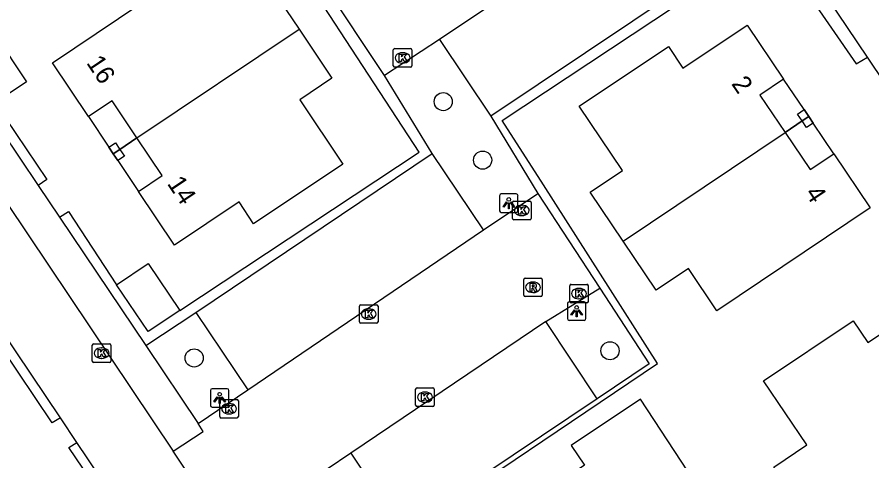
# Model space of a CAD drawing. Extents: x 158797 to 159887, y 384318 to 385255.
# Drawn here: x 158996.31 to 159042.44, y 384692.68 to 384716.62 of the extents above; entities that cross this region are included whole.
import ezdxf

# ---------------------------------------------------------------- set-up
doc = ezdxf.new("R2010")
doc.units = 0
for name, color, linetype in [('IMGEO_Boom', 7, 'Continuous'), ('IMGEO_Haag', 7, 'Continuous'), ('IMGEO_Kolk', 7, 'Continuous'), ('IMGEO_Lichtpunt', 7, 'Continuous'), ('IMGEO_Pand', 7, 'Continuous'), ('IMGEO_Pand_nummerreeks', 7, 'Continuous'), ('IMGEO_Pand_overbouw', 7, 'Continuous'), ('IMGEO_Parkeervlak_open', 7, 'Continuous'), ('IMGEO_Rijbaan_lokaal_open', 7, 'Continuous'), ('IMGEO_Rioolput', 7, 'Continuous'), ('IMGEO_Voetpad_open', 7, 'Continuous')]:
    doc.layers.add(name, color=color, linetype=linetype)

msp = doc.modelspace()

# ---------------------------------------------------------------- linework, layer by layer
at = {"layer": 'IMGEO_Boom'}
for centre in [(159019.307, 384712.063), (159021.432, 384708.905), (159028.308, 384698.621), (159005.863, 384698.231)]:
    msp.add_circle(centre, 0.489, dxfattribs=at)
at = {"layer": 'IMGEO_Haag'}
for points in [[(159005.088, 384700.795), (159017.999, 384709.332), (159009.213, 384722.809), (159010.167, 384723.465), (159023.158, 384732.172), (159023.556, 384731.598)], [(159016.845, 384688.805), (159016.999, 384688.587), (159030.87, 384697.932), (159024.718, 384707.573), (159022.492, 384711.051), (159035.359, 384719.573)], [(159038.77, 384718.208), (159041.598, 384714.096), (159042.202, 384714.463)], [(159018.702, 384709.272), (159016.136, 384713.472)], [(158995.108, 384711.994), (158997.914, 384707.861), (158997.443, 384707.544)], [(159021.882, 384711.279), (159024.421, 384707.105)], [(158998.6, 384705.821), (158999.082, 384706.142), (159001.672, 384702.175)], [(159027.752, 384701.991), (159030.413, 384697.906), (159027.614, 384696.029)], [(159003.248, 384698.902), (159005.955, 384700.69)], [(158998.642, 384695.007), (158998.192, 384694.724), (158995.45, 384698.84)], [(159001.782, 384689.447), (158999.092, 384693.395), (158999.536, 384693.676)]]:
    msp.add_lwpolyline(points, dxfattribs=at)
at = {"layer": 'IMGEO_Kolk'}
for p, q in [((159016.612, 384713.997), (159016.612, 384714.849)), ((159016.687, 384714.923), (159017.539, 384714.923)), ((159017.613, 384714.849), (159017.613, 384713.997)), ((159017.1, 384714.703), (159017.125, 384714.703)), ((159017.539, 384713.923), (159016.687, 384713.923)), ((159017.123, 384714.143), (159017.098, 384714.143)), ((159023.047, 384705.764), (159023.047, 384706.616)), ((159023.122, 384706.69), (159023.974, 384706.69)), ((159023.535, 384706.47), (159023.56, 384706.47)), ((159024.048, 384706.616), (159024.048, 384705.764)), ((159023.974, 384705.69), (159023.122, 384705.69)), ((159023.558, 384705.91), (159023.533, 384705.91)), ((159026.137, 384701.278), (159026.137, 384702.13)), ((159026.212, 384702.204), (159027.064, 384702.204)), ((159026.625, 384701.984), (159026.65, 384701.984)), ((159027.138, 384702.13), (159027.138, 384701.278)), ((159026.648, 384701.424), (159026.623, 384701.424)), ((159014.787, 384700.177), (159014.787, 384701.029)), ((159014.862, 384701.103), (159015.714, 384701.103)), ((159015.275, 384700.883), (159015.3, 384700.883)), ((159015.788, 384701.029), (159015.788, 384700.177)), ((159027.064, 384701.204), (159026.212, 384701.204)), ((159015.714, 384700.103), (159014.862, 384700.103)), ((159015.298, 384700.323), (159015.273, 384700.323)), ((159000.365, 384698.065), (159000.365, 384698.917)), ((159000.44, 384698.991), (159001.292, 384698.991)), ((159000.853, 384698.771), (159000.878, 384698.771)), ((159001.366, 384698.917), (159001.366, 384698.065)), ((159000.876, 384698.211), (159000.851, 384698.211)), ((159001.292, 384697.991), (159000.44, 384697.991)), ((159017.817, 384695.689), (159017.817, 384696.541)), ((159017.892, 384696.615), (159018.744, 384696.615)), ((159018.305, 384696.395), (159018.33, 384696.395)), ((159018.818, 384696.541), (159018.818, 384695.689)), ((159007.248, 384695.065), (159007.248, 384695.917)), ((159007.323, 384695.991), (159008.175, 384695.991)), ((159008.249, 384695.917), (159008.249, 384695.065)), ((159018.328, 384695.835), (159018.303, 384695.835)), ((159007.736, 384695.771), (159007.761, 384695.771)), ((159018.744, 384695.615), (159017.892, 384695.615)), ((159008.175, 384694.991), (159007.323, 384694.991)), ((159007.759, 384695.211), (159007.734, 384695.211))]:
    msp.add_line(p, q, dxfattribs=at)
for points in [[(159016.612, 384713.997), (159016.612, 384714.849)], [(159016.687, 384714.923), (159017.539, 384714.923)], [(159017.613, 384714.849), (159017.613, 384713.997)], [(159016.933, 384714.623), (159017.056, 384714.623), (159017.056, 384714.472), (159017.186, 384714.623), (159017.35, 384714.623), (159017.204, 384714.472), (159017.357, 384714.223), (159017.205, 384714.223), (159017.12, 384714.387), (159017.056, 384714.32), (159017.056, 384714.223), (159016.933, 384714.223), (159016.933, 384714.623)], [(159017.539, 384713.923), (159016.687, 384713.923)], [(159023.047, 384705.764), (159023.047, 384706.616)], [(159023.122, 384706.69), (159023.974, 384706.69)], [(159024.048, 384706.616), (159024.048, 384705.764)], [(159023.368, 384706.39), (159023.491, 384706.39), (159023.491, 384706.239), (159023.621, 384706.39), (159023.785, 384706.39), (159023.639, 384706.239), (159023.792, 384705.99), (159023.64, 384705.99), (159023.555, 384706.154), (159023.491, 384706.087), (159023.491, 384705.99), (159023.368, 384705.99), (159023.368, 384706.39)], [(159023.974, 384705.69), (159023.122, 384705.69)], [(159026.137, 384701.278), (159026.137, 384702.13)], [(159026.212, 384702.204), (159027.064, 384702.204)], [(159026.458, 384701.904), (159026.581, 384701.904), (159026.581, 384701.753), (159026.711, 384701.904), (159026.875, 384701.904), (159026.729, 384701.753), (159026.882, 384701.504), (159026.73, 384701.504), (159026.645, 384701.668), (159026.581, 384701.601), (159026.581, 384701.504), (159026.458, 384701.504), (159026.458, 384701.904)], [(159027.138, 384702.13), (159027.138, 384701.278)], [(159014.787, 384700.177), (159014.787, 384701.029)], [(159014.862, 384701.103), (159015.714, 384701.103)], [(159015.788, 384701.029), (159015.788, 384700.177)], [(159027.064, 384701.204), (159026.212, 384701.204)], [(159015.108, 384700.803), (159015.231, 384700.803), (159015.231, 384700.652), (159015.361, 384700.803), (159015.525, 384700.803), (159015.379, 384700.652), (159015.532, 384700.403), (159015.38, 384700.403), (159015.295, 384700.567), (159015.231, 384700.5), (159015.231, 384700.403), (159015.108, 384700.403), (159015.108, 384700.803)], [(159015.714, 384700.103), (159014.862, 384700.103)], [(159000.365, 384698.065), (159000.365, 384698.917)], [(159000.44, 384698.991), (159001.292, 384698.991)], [(159000.686, 384698.691), (159000.809, 384698.691), (159000.809, 384698.54), (159000.939, 384698.691), (159001.103, 384698.691), (159000.957, 384698.54), (159001.11, 384698.291), (159000.958, 384698.291), (159000.873, 384698.455), (159000.809, 384698.388), (159000.809, 384698.291), (159000.686, 384698.291), (159000.686, 384698.691)], [(159001.366, 384698.917), (159001.366, 384698.065)], [(159001.292, 384697.991), (159000.44, 384697.991)], [(159017.817, 384695.689), (159017.817, 384696.541)], [(159017.892, 384696.615), (159018.744, 384696.615)], [(159018.138, 384696.315), (159018.261, 384696.315), (159018.261, 384696.164), (159018.391, 384696.315), (159018.555, 384696.315), (159018.409, 384696.164), (159018.562, 384695.915), (159018.41, 384695.915), (159018.325, 384696.079), (159018.261, 384696.012), (159018.261, 384695.915), (159018.138, 384695.915), (159018.138, 384696.315)], [(159018.818, 384696.541), (159018.818, 384695.689)], [(159007.248, 384695.065), (159007.248, 384695.917)], [(159007.323, 384695.991), (159008.175, 384695.991)], [(159008.249, 384695.917), (159008.249, 384695.065)], [(159007.569, 384695.691), (159007.692, 384695.691), (159007.692, 384695.54), (159007.822, 384695.691), (159007.986, 384695.691), (159007.84, 384695.54), (159007.993, 384695.291), (159007.841, 384695.291), (159007.756, 384695.455), (159007.692, 384695.388), (159007.692, 384695.291), (159007.569, 384695.291), (159007.569, 384695.691)], [(159018.744, 384695.615), (159017.892, 384695.615)], [(159008.175, 384694.991), (159007.323, 384694.991)]]:
    msp.add_lwpolyline(points, dxfattribs=at)
for centre, start, end in [((159016.689, 384714.847), 91.552, 178.448), ((159016.689, 384714.847), 91.552, 178.448), ((159017.537, 384714.847), 1.552, 88.448), ((159017.537, 384714.847), 1.552, 88.448), ((159016.689, 384713.999), 181.552, 268.448), ((159016.689, 384713.999), 181.552, 268.448), ((159017.537, 384713.999), 271.552, 358.448), ((159017.537, 384713.999), 271.552, 358.448), ((159023.124, 384706.614), 91.552, 178.448), ((159023.124, 384706.614), 91.552, 178.448), ((159023.972, 384706.614), 1.552, 88.448), ((159023.972, 384706.614), 1.552, 88.448), ((159023.124, 384705.766), 181.552, 268.448), ((159023.124, 384705.766), 181.552, 268.448), ((159023.972, 384705.766), 271.552, 358.448), ((159023.972, 384705.766), 271.552, 358.448), ((159026.214, 384702.128), 91.552, 178.448), ((159026.214, 384702.128), 91.552, 178.448), ((159027.062, 384702.128), 1.552, 88.448), ((159027.062, 384702.128), 1.552, 88.448), ((159014.864, 384701.027), 91.552, 178.448), ((159014.864, 384701.027), 91.552, 178.448), ((159015.712, 384701.027), 1.552, 88.448), ((159015.712, 384701.027), 1.552, 88.448), ((159026.214, 384701.28), 181.552, 268.448), ((159026.214, 384701.28), 181.552, 268.448), ((159027.062, 384701.28), 271.552, 358.448), ((159027.062, 384701.28), 271.552, 358.448), ((159014.864, 384700.179), 181.552, 268.448), ((159014.864, 384700.179), 181.552, 268.448), ((159015.712, 384700.179), 271.552, 358.448), ((159015.712, 384700.179), 271.552, 358.448), ((159000.442, 384698.915), 91.552, 178.448), ((159000.442, 384698.915), 91.552, 178.448), ((159001.29, 384698.915), 1.552, 88.448), ((159001.29, 384698.915), 1.552, 88.448), ((159000.442, 384698.067), 181.552, 268.448), ((159000.442, 384698.067), 181.552, 268.448), ((159001.29, 384698.067), 271.552, 358.448), ((159001.29, 384698.067), 271.552, 358.448), ((159017.894, 384696.539), 91.552, 178.448), ((159017.894, 384696.539), 91.552, 178.448), ((159018.742, 384696.539), 1.552, 88.448), ((159018.742, 384696.539), 1.552, 88.448), ((159007.325, 384695.915), 91.552, 178.448), ((159007.325, 384695.915), 91.552, 178.448), ((159008.173, 384695.915), 1.552, 88.448), ((159008.173, 384695.915), 1.552, 88.448), ((159017.894, 384695.691), 181.552, 268.448), ((159017.894, 384695.691), 181.552, 268.448), ((159018.742, 384695.691), 271.552, 358.448), ((159018.742, 384695.691), 271.552, 358.448), ((159007.325, 384695.067), 181.552, 268.448), ((159007.325, 384695.067), 181.552, 268.448), ((159008.173, 384695.067), 271.552, 358.448), ((159008.173, 384695.067), 271.552, 358.448)]:
    msp.add_arc(centre, 0.0765, start, end, dxfattribs=at)
for centre, major_axis, ratio, start_param, end_param in [((159017.099, 384714.423), (-0.387, 0.002), 0.722429, 4.712389, 7.853982), ((159017.124, 384714.423), (-0.39, 0.002), 0.717154, 1.570796, 4.712389), ((159023.534, 384706.19), (-0.387, 0.002), 0.722429, 4.712389, 7.853982), ((159023.559, 384706.19), (-0.39, 0.002), 0.717154, 1.570796, 4.712389), ((159026.624, 384701.704), (-0.387, 0.002), 0.722429, 4.712389, 7.853982), ((159026.649, 384701.704), (-0.39, 0.002), 0.717154, 1.570796, 4.712389), ((159015.274, 384700.603), (-0.387, 0.002), 0.722429, 4.712389, 7.853982), ((159015.299, 384700.603), (-0.39, 0.002), 0.717154, 1.570796, 4.712389), ((159000.852, 384698.491), (-0.387, 0.002), 0.722429, 4.712389, 7.853982), ((159000.877, 384698.491), (-0.39, 0.002), 0.717154, 1.570796, 4.712389), ((159018.304, 384696.115), (-0.387, 0.002), 0.722429, 4.712389, 7.853982), ((159018.329, 384696.115), (-0.39, 0.002), 0.717154, 1.570796, 4.712389), ((159007.735, 384695.491), (-0.387, 0.002), 0.722429, 4.712389, 7.853982), ((159007.76, 384695.491), (-0.39, 0.002), 0.717154, 1.570796, 4.712389)]:
    msp.add_ellipse(centre, major_axis=major_axis, ratio=ratio, start_param=start_param, end_param=end_param, dxfattribs=at)
at = {"layer": 'IMGEO_Lichtpunt'}
for p, q in [((159022.346, 384706.985), (159022.346, 384706.178)), ((159022.346, 384706.985), (159022.346, 384706.178)), ((159023.248, 384707.08), (159022.44, 384707.08)), ((159023.248, 384707.08), (159022.44, 384707.08)), ((159023.342, 384706.178), (159023.342, 384706.985)), ((159023.342, 384706.178), (159023.342, 384706.985)), ((159022.44, 384706.084), (159023.248, 384706.084)), ((159022.44, 384706.084), (159023.248, 384706.084)), ((159026.01, 384701.163), (159026.01, 384700.356)), ((159026.01, 384701.163), (159026.01, 384700.356)), ((159026.912, 384701.258), (159026.104, 384701.258)), ((159026.912, 384701.258), (159026.104, 384701.258)), ((159027.006, 384700.356), (159027.006, 384701.163)), ((159027.006, 384700.356), (159027.006, 384701.163)), ((159026.104, 384700.262), (159026.912, 384700.262)), ((159026.104, 384700.262), (159026.912, 384700.262)), ((159006.739, 384696.478), (159006.739, 384695.671)), ((159006.739, 384696.478), (159006.739, 384695.671)), ((159007.641, 384696.573), (159006.833, 384696.573)), ((159007.641, 384696.573), (159006.833, 384696.573)), ((159007.735, 384695.671), (159007.735, 384696.478)), ((159007.735, 384695.671), (159007.735, 384696.478)), ((159006.833, 384695.577), (159007.641, 384695.577)), ((159006.833, 384695.577), (159007.641, 384695.577))]:
    msp.add_line(p, q, dxfattribs=at)
for points in [[(159022.72, 384706.649), (159022.759, 384706.621), (159022.571, 384706.359), (159022.533, 384706.386), (159022.72, 384706.649)], [(159022.822, 384706.601), (159022.869, 384706.601), (159022.869, 384706.279), (159022.822, 384706.279), (159022.822, 384706.601)], [(159022.932, 384706.621), (159022.97, 384706.648), (159023.157, 384706.386), (159023.118, 384706.358), (159022.932, 384706.621)], [(159026.384, 384700.827), (159026.423, 384700.799), (159026.235, 384700.537), (159026.197, 384700.564), (159026.384, 384700.827)], [(159026.486, 384700.779), (159026.533, 384700.779), (159026.533, 384700.457), (159026.486, 384700.457), (159026.486, 384700.779)], [(159026.596, 384700.799), (159026.634, 384700.826), (159026.821, 384700.564), (159026.782, 384700.536), (159026.596, 384700.799)], [(159007.113, 384696.142), (159007.152, 384696.114), (159006.964, 384695.852), (159006.926, 384695.879), (159007.113, 384696.142)], [(159007.215, 384696.094), (159007.262, 384696.094), (159007.262, 384695.772), (159007.215, 384695.772), (159007.215, 384696.094)], [(159007.325, 384696.114), (159007.363, 384696.141), (159007.55, 384695.879), (159007.511, 384695.851), (159007.325, 384696.114)]]:
    msp.add_lwpolyline(points, dxfattribs=at)
for centre in [(159022.845, 384706.783), (159026.509, 384700.961), (159007.238, 384696.276)]:
    msp.add_circle(centre, 0.0994, dxfattribs=at)
for centre, start, end in [((159022.44, 384706.985), 90, 180), ((159022.44, 384706.985), 90, 180), ((159023.248, 384706.985), 0, 90), ((159023.248, 384706.985), 0, 90), ((159022.44, 384706.178), 180, 270), ((159022.44, 384706.178), 180, 270), ((159023.248, 384706.178), 270, 0), ((159023.248, 384706.178), 270, 360), ((159026.104, 384701.163), 90, 180), ((159026.104, 384701.163), 90, 180), ((159026.912, 384701.163), 0, 90), ((159026.912, 384701.163), 0, 90), ((159026.104, 384700.356), 180, 270), ((159026.104, 384700.356), 180, 270), ((159026.912, 384700.356), 270, 0), ((159026.912, 384700.356), 270, 360), ((159006.833, 384696.478), 90, 180), ((159006.833, 384696.478), 90, 180), ((159007.641, 384696.478), 0, 90), ((159007.641, 384696.478), 0, 90), ((159006.833, 384695.671), 180, 270), ((159006.833, 384695.671), 180, 270), ((159007.641, 384695.671), 270, 0), ((159007.641, 384695.671), 270, 360)]:
    msp.add_arc(centre, 0.0946, start, end, dxfattribs=at)
at = {"layer": 'IMGEO_Pand'}
for points in [[(159002.777, 384710.103), (159001.438, 384712.108), (159000.155, 384711.252), (158998.21, 384714.157), (159006.484, 384719.734), (159008.008, 384717.448), (159009.754, 384718.619), (159011.528, 384715.977)], [(159029.02, 384704.535), (159027.246, 384707.177), (159028.983, 384708.347), (159026.647, 384711.814), (159031.457, 384715.04), (159032.247, 384713.86), (159035.716, 384716.191), (159037.675, 384713.278), (159036.397, 384712.419), (159037.756, 384710.399)], [(158995.121, 384715.647), (158996.807, 384713.136), (158995.108, 384711.994)], [(159011.528, 384715.977), (159013.301, 384713.335), (159011.561, 384712.166), (159013.892, 384708.694), (159009.071, 384705.463), (159008.293, 384706.652), (159004.8, 384704.312), (159002.853, 384707.221), (159004.134, 384708.069), (159002.777, 384710.103)], [(159002.777, 384710.103), (159011.528, 384715.977)], [(159038.679, 384711.019), (159038.424, 384711.393), (159038.781, 384711.633), (159039.034, 384711.257)], [(159039.034, 384711.257), (159039.269, 384710.907), (159038.917, 384710.67), (159038.679, 384711.019)], [(159038.679, 384711.019), (159039.034, 384711.257)], [(159037.756, 384710.399), (159039.106, 384708.393), (159040.385, 384709.248), (159042.345, 384706.334), (159034.075, 384700.783), (159032.538, 384703.066), (159030.794, 384701.892), (159029.02, 384704.535)], [(159029.02, 384704.535), (159037.756, 384710.399)], [(159001.499, 384709.245), (159001.26, 384709.601), (159001.614, 384709.837), (159001.854, 384709.483)], [(159001.854, 384709.483), (159002.096, 384709.126), (159001.739, 384708.886), (159001.499, 384709.245)], [(159001.499, 384709.245), (159001.854, 384709.483)], [(159001.672, 384702.175), (159003.382, 384703.329), (159005.088, 384700.795)], [(159005.088, 384700.795), (159003.387, 384699.655), (159001.672, 384702.175)], [(159038.89, 384689.755), (159037.159, 384692.334), (159038.938, 384693.537), (159036.601, 384696.993), (159041.436, 384700.241), (159042.229, 384699.061), (159045.709, 384701.391), (159047.656, 384698.482), (159046.366, 384697.618), (159047.711, 384695.583)], [(159032.277, 384690.34), (159033.245, 384690.989), (159029.956, 384696.009), (159026.219, 384693.503), (159026.926, 384692.448), (159019.249, 384687.3), (159021.88, 384683.374)]]:
    msp.add_lwpolyline(points, dxfattribs=at)
at = {"layer": 'IMGEO_Pand_overbouw'}
for points in [[(159037.675, 384713.278), (159036.397, 384712.419), (159037.756, 384710.399), (159038.679, 384711.019), (159039.034, 384711.257), (159038.781, 384711.633)], [(159001.499, 384709.245), (159001.854, 384709.483), (159002.777, 384710.103), (159001.438, 384712.108), (159000.155, 384711.252), (159001.26, 384709.601)], [(159039.034, 384711.257), (159038.679, 384711.019), (159037.756, 384710.399), (159039.106, 384708.393), (159040.385, 384709.248), (159039.269, 384710.907)], [(159002.777, 384710.103), (159001.854, 384709.483), (159001.499, 384709.245), (159001.739, 384708.886), (159002.853, 384707.221), (159004.134, 384708.069)]]:
    msp.add_lwpolyline(points, close=True, dxfattribs=at)
at = {"layer": 'IMGEO_Parkeervlak_open'}
for points in [[(159034.645, 384719.834), (159021.882, 384711.279)], [(159019.105, 384715.414), (159021.882, 384711.279)], [(159005.955, 384700.69), (159018.702, 384709.272)], [(159021.48, 384705.149), (159018.702, 384709.272)], [(159005.955, 384700.69), (159008.765, 384696.51)], [(159027.614, 384696.029), (159024.836, 384700.201)], [(159027.614, 384696.029), (159017.072, 384688.957)]]:
    msp.add_lwpolyline(points, dxfattribs=at)
at = {"layer": 'IMGEO_Rijbaan_lokaal_open'}
for points in [[(159017.243, 384755.079), (159004.006, 384746.223), (158979.975, 384730.054), (158992.379, 384711.59), (159004.736, 384693.195)], [(159031.875, 384723.961), (159019.105, 384715.414)], [(159016.136, 384713.472), (159012.842, 384718.427)], [(159019.105, 384715.414), (159016.136, 384713.472)], [(159021.48, 384705.149), (159024.421, 384707.105)], [(159024.421, 384707.105), (159027.752, 384701.991)], [(159008.765, 384696.51), (159021.48, 384705.149)], [(158998.642, 384695.007), (158993.889, 384702.078)], [(159024.836, 384700.201), (159027.752, 384701.991)], [(159024.836, 384700.201), (159014.319, 384693.094)], [(159006.073, 384694.696), (159008.765, 384696.51)], [(158999.536, 384693.676), (158998.642, 384695.007)], [(159004.736, 384693.195), (159006.349, 384694.266), (159006.073, 384694.696)], [(159013.342, 384673.159), (159004.533, 384686.241), (158999.536, 384693.676)], [(159007.469, 384689.118), (159004.736, 384693.195)], [(159014.319, 384693.094), (159013.039, 384692.228)]]:
    msp.add_lwpolyline(points, dxfattribs=at)
at = {"layer": 'IMGEO_Rioolput'}
for p, q in [((159023.65, 384701.617), (159023.65, 384702.469)), ((159023.725, 384702.543), (159024.577, 384702.543)), ((159024.138, 384702.323), (159024.163, 384702.323)), ((159024.651, 384702.469), (159024.651, 384701.617)), ((159024.577, 384701.543), (159023.725, 384701.543)), ((159024.161, 384701.763), (159024.136, 384701.763))]:
    msp.add_line(p, q, dxfattribs=at)
for points in [[(159023.65, 384701.617), (159023.65, 384702.469)], [(159023.725, 384702.543), (159024.577, 384702.543)], [(159024.651, 384702.469), (159024.651, 384701.617)], [(159024.239, 384702.241), (159023.987, 384702.243), (159023.987, 384701.843)], [(159023.987, 384701.843), (159024.111, 384701.843), (159024.111, 384702.005), (159024.122, 384702.005)], [(159024.165, 384702.162), (159024.111, 384702.162), (159024.111, 384702.081)], [(159024.111, 384702.081), (159024.163, 384702.081)], [(159024.169, 384701.976), (159024.24, 384701.843), (159024.38, 384701.843), (159024.315, 384701.969)], [(159024.577, 384701.543), (159023.725, 384701.543)]]:
    msp.add_lwpolyline(points, dxfattribs=at)
for centre, radius, start, end in [((159023.727, 384702.467), 0.0765, 91.552, 178.448), ((159023.727, 384702.467), 0.0765, 91.552, 178.448), ((159024.575, 384702.467), 0.0765, 1.552, 88.448), ((159024.575, 384702.467), 0.0765, 1.552, 88.448), ((159024.121, 384701.952), 0.0533, 26.0293, 88.6989), ((159024.147, 384702.27), 0.19, 274.7715, 282.9687), ((159024.171, 384702.066), 0.0964, 77.0061, 93.1865), ((159024.185, 384702.123), 0.0378, 276.6634, 79.6772), ((159024.238, 384702.131), 0.109, 350.3612, 89.416), ((159024.236, 384702.131), 0.112, 277.5842, 350.9817), ((159024.22, 384701.916), 0.108, 29.5134, 73.7905), ((159023.727, 384701.619), 0.0765, 181.552, 268.448), ((159023.727, 384701.619), 0.0765, 181.552, 268.448), ((159024.575, 384701.619), 0.0765, 271.552, 358.448), ((159024.575, 384701.619), 0.0765, 271.552, 358.448)]:
    msp.add_arc(centre, radius, start, end, dxfattribs=at)
for centre, major_axis, ratio, start_param, end_param in [((159024.137, 384702.043), (-0.387, 0.002), 0.722429, 4.712389, 7.853982), ((159024.162, 384702.043), (-0.39, 0.002), 0.717154, 1.570796, 4.712389)]:
    msp.add_ellipse(centre, major_axis=major_axis, ratio=ratio, start_param=start_param, end_param=end_param, dxfattribs=at)
at = {"layer": 'IMGEO_Voetpad_open'}
for points in [[(159042.202, 384714.463), (159037.367, 384721.658)], [(158988.524, 384720.821), (158997.443, 384707.544)], [(159043.163, 384713.033), (159042.202, 384714.463)], [(158997.443, 384707.544), (158998.6, 384705.821)], [(158998.6, 384705.821), (159003.248, 384698.902)], [(159003.248, 384698.902), (159006.073, 384694.696)], [(159014.319, 384693.094), (159017.072, 384688.957)]]:
    msp.add_lwpolyline(points, dxfattribs=at)

# ---------------------------------------------------------------- texts
at = {"layer": 'IMGEO_Pand_nummerreeks'}
for s, rotation, p in [('16', 303.8043, (159000.016, 384714.156)), ('2', 303.9189, (159034.832, 384713.026)), ('14', 303.7928, (159004.377, 384707.641)), ('4', 303.9246, (159038.805, 384707.118))]:
    msp.add_text(s, height=1, rotation=rotation, dxfattribs=at).set_placement(p)

doc.saveas('drawing.dxf')
